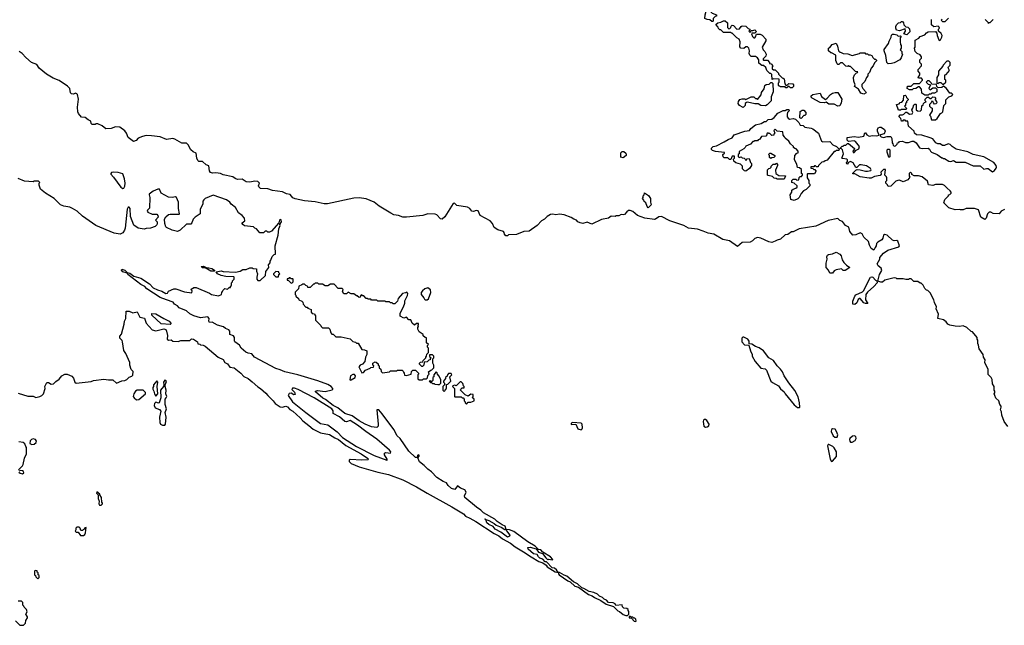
# Model space of a CAD drawing. Extents: x 1861455 to 2058065, y 200073 to 437907.
# Tile 364 of 574: x 1981893 to 1992894, y 299760 to 306521. Entities that reach past the tile are written whole.
import ezdxf

# ---------------------------------------------------------------- set-up
doc = ezdxf.new("R2010")
doc.units = 0

msp = doc.modelspace()

# ---------------------------------------------------------------- linework, layer by layer
at = {"layer": '0CON05XD'}
for points in [[(1989635, 306500), (1989625, 306500), (1989605, 306520), (1989573, 306523), (1989550, 306535), (1989552, 306575), (1989570, 306645), (1989563, 306653), (1989565, 306660), (1989578, 306658), (1989597, 306637), (1989600, 306625), (1989630, 306595), (1989680, 306575), (1989678, 306562), (1989662, 306558), (1989640, 306535), (1989640, 306505), (1989635, 306500)], [(1990525, 305760), (1990505, 305760), (1990485, 305780), (1990465, 305760), (1990455, 305760), (1990445, 305770), (1990395, 305770), (1990385, 305780), (1990375, 305780), (1990370, 305785), (1990370, 305815), (1990380, 305825), (1990378, 305858), (1990315, 305860), (1990302, 305852), (1990298, 305908), (1990285, 305920), (1990275, 305920), (1990240, 305955), (1990228, 305988), (1990205, 306010), (1990185, 306010), (1990150, 306035), (1990150, 306075), (1990136, 306096), (1990115, 306110), (1990065, 306110), (1990050, 306125), (1990042, 306145), (1990048, 306175), (1990040, 306205), (1990025, 306220), (1990005, 306220), (1989985, 306200), (1989950, 306205), (1989938, 306218), (1989943, 306275), (1989933, 306303), (1989905, 306320), (1989855, 306370), (1989845, 306370), (1989835, 306380), (1989755, 306380), (1989728, 306408), (1989715, 306410), (1989702, 306422), (1989698, 306438), (1989672, 306468), (1989695, 306488), (1989727, 306493), (1989755, 306510), (1989775, 306510), (1989800, 306485), (1989800, 306435), (1989815, 306420), (1989828, 306422), (1989840, 306435), (1989842, 306448), (1989855, 306460), (1989868, 306458), (1989907, 306417), (1989935, 306420), (1989954, 306446), (1989965, 306452), (1990005, 306450), (1990032, 306422), (1990050, 306415), (1990050, 306405), (1990040, 306395), (1990055, 306380), (1990065, 306400), (1990085, 306400), (1990105, 306410), (1990118, 306398), (1990120, 306385), (1990108, 306372), (1990075, 306370), (1990070, 306365), (1990080, 306335), (1990095, 306320), (1990105, 306320), (1990115, 306330), (1990125, 306360), (1990165, 306358), (1990188, 306348), (1990230, 306305), (1990230, 306285), (1990190, 306215), (1990200, 306185), (1990220, 306165), (1990232, 306135), (1990230, 306115), (1990200, 306085), (1990200, 306075), (1990205, 306070), (1990248, 306068), (1990270, 306045), (1990272, 306032), (1990288, 306028), (1990308, 306008), (1990300, 305995), (1990302, 305972), (1990315, 305960), (1990335, 305960), (1990370, 305925), (1990372, 305912), (1990412, 305872), (1990425, 305870), (1990435, 305860), (1990442, 305805), (1990452, 305792), (1990468, 305792), (1990485, 305810), (1990530, 305805), (1990540, 305795), (1990540, 305775), (1990525, 305760)], [(1991148, 304922), (1991145, 304910), (1991133, 304913), (1991132, 304925), (1991143, 304937), (1991143, 304955), (1991136, 304966), (1991085, 304970), (1991080, 304975), (1991098, 305025), (1991088, 305068), (1991075, 305080), (1991062, 305082), (1991062, 305088), (1991082, 305108), (1991095, 305110), (1991105, 305120), (1991125, 305120), (1991142, 305138), (1991155, 305140), (1991220, 305085), (1991218, 305072), (1991202, 305055), (1991205, 305040), (1991215, 305040), (1991240, 305065), (1991269, 305081), (1991278, 305105), (1991232, 305162), (1991215, 305168), (1991152, 305162), (1991140, 305175), (1991140, 305205), (1991215, 305218), (1991265, 305210), (1991325, 305220), (1991335, 305260), (1991345, 305260), (1991360, 305235), (1991385, 305220), (1991421, 305229), (1991466, 305224), (1991497, 305233), (1991478, 305275), (1991478, 305295), (1991486, 305314), (1991505, 305323), (1991520, 305320), (1991555, 305295), (1991562, 305275), (1991553, 305247), (1991510, 305235), (1991508, 305225), (1991518, 305215), (1991545, 305206), (1991585, 305216), (1991625, 305218), (1991638, 305195), (1991640, 305145), (1991650, 305135), (1991652, 305122), (1991665, 305110), (1991678, 305112), (1991698, 305132), (1991702, 305148), (1991715, 305150), (1991725, 305160), (1991755, 305167), (1991791, 305151), (1991825, 305149), (1991865, 305164), (1991885, 305164), (1991911, 305145), (1991945, 305092), (1991975, 305082), (1992045, 305087), (1992060, 305075), (1992068, 305055), (1992082, 305042), (1992143, 305017), (1992195, 304980), (1992205, 304980), (1992212, 304972), (1992225, 304970), (1992273, 304943), (1992295, 304940), (1992325, 304948), (1992355, 304930), (1992455, 304932), (1992548, 304888), (1992625, 304890), (1992665, 304853), (1992695, 304861), (1992715, 304859), (1992764, 304824), (1992784, 304836), (1992803, 304865), (1992808, 304875), (1992804, 304894), (1992776, 304926), (1992665, 304990), (1992545, 305017), (1992485, 305047), (1992355, 305074), (1992310, 305105), (1992288, 305128), (1992266, 305136), (1992225, 305117), (1992205, 305118), (1992177, 305137), (1992153, 305137), (1992130, 305145), (1992095, 305190), (1992065, 305202), (1991972, 305232), (1991912, 305235), (1991890, 305255), (1991888, 305278), (1991822, 305332), (1991818, 305388), (1991795, 305390), (1991785, 305400), (1991765, 305400), (1991755, 305390), (1991745, 305390), (1991738, 305418), (1991720, 305435), (1991720, 305445), (1991732, 305458), (1991755, 305460), (1991772, 305468), (1991795, 305490), (1991805, 305490), (1991835, 305468), (1991865, 305472), (1991872, 305485), (1991862, 305515), (1991872, 305532), (1991885, 305570), (1991895, 305580), (1991905, 305580), (1991910, 305575), (1991910, 305515), (1991923, 305503), (1991955, 305500), (1991970, 305515), (1991972, 305558), (1991988, 305572), (1991990, 305585), (1992002, 305598), (1992020, 305605), (1992010, 305615), (1992010, 305635), (1992032, 305658), (1992048, 305658), (1992065, 305640), (1992078, 305642), (1992095, 305660), (1992118, 305658), (1992130, 305645), (1992120, 305635), (1992120, 305625), (1992138, 305608), (1992140, 305595), (1992128, 305582), (1992115, 305580), (1992102, 305592), (1992098, 305608), (1992085, 305610), (1992078, 305592), (1992060, 305575), (1992060, 305555), (1992075, 305540), (1992090, 305535), (1992090, 305505), (1992060, 305455), (1992070, 305445), (1992082, 305402), (1992125, 305402), (1992145, 305420), (1992180, 305475), (1992195, 305480), (1992207, 305493), (1992220, 305565), (1992240, 305585), (1992240, 305625), (1992275, 305660), (1992308, 305672), (1992320, 305685), (1992305, 305700), (1992285, 305700), (1992248, 305755), (1992215, 305780), (1992197, 305763), (1992155, 305760), (1992140, 305775), (1992138, 305798), (1992085, 305800), (1992078, 305818), (1992055, 305840), (1992035, 305840), (1992020, 305825), (1992045, 305800), (1992070, 305795), (1992052, 305752), (1992065, 305740), (1992095, 305760), (1992125, 305760), (1992140, 305745), (1992140, 305715), (1992115, 305700), (1992085, 305700), (1992075, 305690), (1992055, 305690), (1992045, 305680), (1992005, 305680), (1991972, 305702), (1991970, 305745), (1991945, 305770), (1991935, 305770), (1991907, 305753), (1991875, 305750), (1991865, 305740), (1991835, 305740), (1991810, 305755), (1991812, 305778), (1991855, 305780), (1991885, 305810), (1991945, 305810), (1991980, 305845), (1991980, 305855), (1991968, 305868), (1991935, 305870), (1991930, 305875), (1991950, 305905), (1991950, 305925), (1991930, 305945), (1991930, 305965), (1991970, 306005), (1991970, 306025), (1991950, 306045), (1991950, 306075), (1991968, 306092), (1991970, 306105), (1991955, 306130), (1991920, 306145), (1991900, 306165), (1991892, 306205), (1991898, 306215), (1991898, 306292), (1991938, 306315), (1991955, 306332), (1992005, 306352), (1992024, 306376), (1992043, 306387), (1992125, 306390), (1992142, 306372), (1992144, 306344), (1992163, 306295), (1992175, 306288), (1992182, 306295), (1992197, 306325), (1992199, 306345), (1992188, 306368), (1992160, 306395), (1992160, 306415), (1992170, 306425), (1992168, 306438), (1992155, 306450), (1992105, 306440), (1992080, 306465), (1992080, 306525)], [(1991805, 306352), (1991770, 306365), (1991790, 306395), (1991785, 306420), (1991725, 306398), (1991690, 306405), (1991682, 306425), (1991683, 306447), (1991690, 306465), (1991712, 306488), (1991735, 306490), (1991745, 306500), (1991755, 306500), (1991767, 306487), (1991770, 306465), (1991782, 306452), (1991795, 306440), (1991818, 306438), (1991835, 306420), (1991838, 306385), (1991805, 306352)], [(1992200, 306525), (1992190, 306515), (1992202, 306502), (1992235, 306500), (1992272, 306538)], [(1992682, 306522), (1992710, 306495), (1992715, 306480), (1992725, 306490), (1992735, 306490), (1992770, 306525)], [(1991595, 306030), (1991583, 306043), (1991572, 306122), (1991550, 306175), (1991553, 306187), (1991602, 306255), (1991608, 306282), (1991630, 306325), (1991632, 306348), (1991645, 306360), (1991665, 306360), (1991692, 306352), (1991708, 306338), (1991735, 306340), (1991740, 306335), (1991732, 306318), (1991730, 306275), (1991733, 306243), (1991740, 306235), (1991740, 306205), (1991732, 306185), (1991750, 306165), (1991750, 306145), (1991758, 306135), (1991742, 306095), (1991726, 306074), (1991665, 306038), (1991635, 306032), (1991595, 306030)], [(1991452, 303978), (1991435, 303948), (1991407, 303967), (1991388, 304005), (1991376, 304046), (1991324, 304094), (1991305, 304132), (1991285, 304140), (1991235, 304118), (1991200, 304115), (1991170, 304155), (1991156, 304206), (1991120, 304225), (1991085, 304270), (1991055, 304280), (1991035, 304300), (1990925, 304278), (1990790, 304215), (1990604, 304186), (1990535, 304152), (1990518, 304152), (1990475, 304122), (1990445, 304118), (1990395, 304070), (1990355, 304060), (1990335, 304047), (1990296, 304034), (1990265, 304040), (1990175, 304082), (1990135, 304088), (1990105, 304078), (1990079, 304051), (1990055, 304038), (1989965, 304032), (1989915, 303988), (1989825, 304052), (1989748, 304068), (1989648, 304125), (1989585, 304139), (1989530, 304160), (1989465, 304182), (1989365, 304194), (1989315, 304225), (1989158, 304275), (1989065, 304323), (1989035, 304320), (1988997, 304293), (1988985, 304290), (1988877, 304307), (1988797, 304337), (1988745, 304380), (1988715, 304390), (1988695, 304390), (1988675, 304378), (1988652, 304348), (1988635, 304343), (1988615, 304348), (1988587, 304333), (1988555, 304330), (1988547, 304323), (1988503, 304327), (1988470, 304305), (1988395, 304291), (1988285, 304239), (1988235, 304262), (1988185, 304246), (1988155, 304252), (1988130, 304265), (1988115, 304282), (1988084, 304294), (1988054, 304314), (1987975, 304341), (1987925, 304350), (1987885, 304344), (1987849, 304351), (1987825, 304346), (1987788, 304325), (1987756, 304294), (1987722, 304275), (1987675, 304222), (1987585, 304161), (1987525, 304156), (1987445, 304124), (1987355, 304120), (1987345, 304110), (1987325, 304110), (1987310, 304125), (1987307, 304147), (1987300, 304155), (1987235, 304177), (1987195, 304203), (1987177, 304245), (1987150, 304275), (1987037, 304335), (1987015, 304386), (1986995, 304391), (1986965, 304380), (1986945, 304382), (1986922, 304412), (1986895, 304430), (1986778, 304448), (1986752, 304472), (1986735, 304468), (1986645, 304320), (1986613, 304293), (1986595, 304298), (1986555, 304342), (1986535, 304350), (1986455, 304353), (1986396, 304336), (1986215, 304316), (1986175, 304318), (1986126, 304336), (1986075, 304342), (1986040, 304360), (1985908, 304438), (1985852, 304485), (1985765, 304522), (1985685, 304531), (1985625, 304529), (1985334, 304466), (1985296, 304466), (1985196, 304486), (1985075, 304499), (1984971, 304521), (1984944, 304534), (1984915, 304568), (1984875, 304579), (1984831, 304601), (1984716, 304616), (1984665, 304632), (1984585, 304636), (1984566, 304655), (1984563, 304665), (1984573, 304695), (1984555, 304715), (1984522, 304718), (1984466, 304706), (1984425, 304713), (1984380, 304740), (1984327, 304737), (1984299, 304749), (1984275, 304768), (1984165, 304791), (1984135, 304805), (1984085, 304811), (1984048, 304808), (1984026, 304816), (1984012, 304835), (1984005, 304888), (1983975, 304900), (1983935, 304938), (1983895, 304940), (1983885, 304948), (1983874, 304975), (1983865, 305030), (1983830, 305045), (1983807, 305067), (1983775, 305125), (1983755, 305142), (1983705, 305144), (1983625, 305189), (1983605, 305194), (1983535, 305184), (1983464, 305214), (1983365, 305226), (1983305, 305228), (1983265, 305218), (1983215, 305198), (1983195, 305172), (1983165, 305162), (1983104, 305205), (1983086, 305255), (1983069, 305279), (1983012, 305322), (1982965, 305326), (1982915, 305306), (1982854, 305304), (1982815, 305338), (1982765, 305360), (1982745, 305360), (1982735, 305350), (1982702, 305352), (1982692, 305362), (1982688, 305388), (1982660, 305405), (1982625, 305428), (1982584, 305434), (1982552, 305475), (1982544, 305494), (1982539, 305545), (1982552, 305635), (1982538, 305685), (1982530, 305695), (1982515, 305700), (1982495, 305690), (1982472, 305692), (1982460, 305705), (1982452, 305752), (1982429, 305779), (1982334, 305844), (1982268, 305868), (1982192, 305912), (1982112, 305982), (1982085, 306022), (1982025, 306043), (1981960, 306100), (1981922, 306145), (1981886, 306166)], [(1991325, 305690), (1991292, 305702), (1991266, 305746), (1991220, 305775), (1991228, 305795), (1991212, 305835), (1991210, 305875), (1991220, 305905), (1991242, 305928), (1991255, 305930), (1991258, 305938), (1991232, 305942), (1991175, 306000), (1991165, 306000), (1991155, 306010), (1991145, 306000), (1991122, 306002), (1991085, 306040), (1991065, 306040), (1991045, 306020), (1991035, 306020), (1991025, 306030), (1991010, 306065), (1991010, 306125), (1990965, 306150), (1990955, 306150), (1990930, 306175), (1990930, 306205), (1990945, 306210), (1990970, 306245), (1991015, 306260), (1991030, 306225), (1991040, 306175), (1991055, 306160), (1991065, 306160), (1991093, 306143), (1991145, 306139), (1991195, 306121), (1991277, 306143), (1991285, 306150), (1991335, 306150), (1991345, 306140), (1991365, 306140), (1991375, 306130), (1991395, 306130), (1991415, 306120), (1991425, 306100), (1991445, 306080), (1991455, 306080), (1991468, 306068), (1991468, 306062), (1991442, 306038), (1991430, 306005), (1991405, 305980), (1991387, 305933), (1991370, 305915), (1991370, 305895), (1991353, 305877), (1991335, 305830), (1991303, 305797), (1991302, 305775), (1991312, 305755), (1991345, 305720), (1991350, 305705), (1991325, 305690)], [(1992215, 305800), (1992240, 305825), (1992240, 305845), (1992230, 305855), (1992228, 305868), (1992230, 305905), (1992245, 305910), (1992280, 305955), (1992268, 305985), (1992270, 305995), (1992290, 306015), (1992290, 306045), (1992275, 306060), (1992252, 306058), (1992210, 306015), (1992208, 306002), (1992160, 305945), (1992160, 305905), (1992140, 305875), (1992142, 305812), (1992155, 305810), (1992165, 305820), (1992185, 305820), (1992202, 305802), (1992215, 305800)], [(1989975, 305540), (1989934, 305564), (1989922, 305585), (1989923, 305607), (1989941, 305629), (1989965, 305638), (1989995, 305638), (1990005, 305630), (1990065, 305660), (1990095, 305660), (1990115, 305640), (1990125, 305640), (1990135, 305630), (1990178, 305682), (1990183, 305707), (1990212, 305748), (1990220, 305785), (1990233, 305797), (1990267, 305803), (1990285, 305820), (1990295, 305820), (1990308, 305808), (1990310, 305715), (1990288, 305662), (1990288, 305615), (1990245, 305570), (1990225, 305560), (1990175, 305563), (1990145, 305582), (1990105, 305583), (1990025, 305602), (1990012, 305598), (1990000, 305585), (1989998, 305562), (1989975, 305540)], [(1991035, 305557), (1990995, 305577), (1990935, 305580), (1990905, 305600), (1990885, 305593), (1990835, 305598), (1990747, 305647), (1990738, 305658), (1990738, 305672), (1990753, 305687), (1990835, 305700), (1990850, 305665), (1990895, 305632), (1990916, 305644), (1990954, 305686), (1990975, 305700), (1991005, 305710), (1991035, 305710), (1991080, 305635), (1991073, 305595), (1991055, 305561), (1991035, 305557)], [(1991735, 305510), (1991712, 305512), (1991690, 305575), (1991718, 305582), (1991732, 305598), (1991748, 305602), (1991768, 305622), (1991770, 305675), (1991785, 305680), (1991798, 305668), (1991802, 305652), (1991820, 305635), (1991820, 305625), (1991802, 305608), (1991800, 305595), (1991790, 305585), (1991790, 305565), (1991780, 305555), (1991798, 305538), (1991800, 305525), (1991795, 305520), (1991745, 305520), (1991735, 305510)], [(1990545, 304502), (1990510, 304515), (1990500, 304565), (1990520, 304595), (1990522, 304618), (1990535, 304630), (1990565, 304640), (1990578, 304652), (1990580, 304665), (1990548, 304698), (1990522, 304702), (1990520, 304725), (1990535, 304740), (1990565, 304740), (1990575, 304730), (1990598, 304732), (1990602, 304758), (1990615, 304770), (1990628, 304772), (1990640, 304785), (1990640, 304795), (1990630, 304805), (1990627, 304847), (1990607, 304867), (1990582, 304872), (1990577, 304907), (1990550, 304955), (1990553, 305007), (1990575, 305030), (1990590, 305035), (1990590, 305055), (1990568, 305078), (1990552, 305082), (1990540, 305095), (1990540, 305105), (1990504, 305134), (1990486, 305166), (1990445, 305200), (1990440, 305215), (1990423, 305233), (1990418, 305268), (1990358, 305278), (1990335, 305300), (1990320, 305285), (1990330, 305255), (1990320, 305245), (1990318, 305232), (1990295, 305230), (1990275, 305250), (1990265, 305250), (1990255, 305260), (1990242, 305248), (1990240, 305235), (1990228, 305222), (1990182, 305218), (1990158, 305182), (1990145, 305180), (1990135, 305170), (1990105, 305170), (1990095, 305160), (1990085, 305160), (1990058, 305132), (1990005, 305110), (1990000, 305095), (1989985, 305080), (1989932, 305048), (1989930, 305025), (1989920, 305015), (1989920, 304995), (1989932, 304982), (1989955, 304990), (1989965, 304980), (1989987, 304977), (1990000, 304965), (1990005, 304950), (1990023, 304967), (1990045, 304970), (1990058, 304928), (1990070, 304915), (1990070, 304895), (1990049, 304861), (1990005, 304832), (1989993, 304833), (1989970, 304855), (1989970, 304885), (1989948, 304908), (1989893, 304923), (1989872, 304942), (1989870, 304965), (1989880, 304975), (1989878, 304998), (1989852, 304998), (1989838, 304962), (1989825, 304960), (1989805, 304980), (1989765, 304980), (1989752, 304992), (1989750, 305015), (1989768, 305032), (1989768, 305038), (1989668, 305048), (1989635, 305060), (1989622, 305072), (1989622, 305088), (1989640, 305105), (1989677, 305113), (1989763, 305157), (1989810, 305185), (1989855, 305202), (1989875, 305236), (1989995, 305276), (1990047, 305283), (1990062, 305305), (1990114, 305346), (1990179, 305361), (1990215, 305384), (1990235, 305386), (1990255, 305406), (1990295, 305410), (1990322, 305428), (1990364, 305476), (1990424, 305506), (1990445, 305508), (1990465, 305520), (1990488, 305518), (1990490, 305505), (1990473, 305487), (1990468, 305465), (1990468, 305438), (1990481, 305421), (1990495, 305410), (1990535, 305418), (1990562, 305412), (1990600, 305375), (1990612, 305342), (1990645, 305340), (1990665, 305320), (1990735, 305312), (1990755, 305302), (1990818, 305255), (1990850, 305165), (1990865, 305158), (1990945, 305162), (1990980, 305125), (1991020, 305105), (1991050, 305075), (1991045, 305060), (1991015, 305060), (1991005, 305050), (1990995, 305050), (1990916, 304954), (1990893, 304947), (1990877, 304933), (1990855, 304930), (1990820, 304895), (1990815, 304880), (1990795, 304880), (1990785, 304890), (1990775, 304890), (1990765, 304880), (1990732, 304878), (1990732, 304862), (1990755, 304860), (1990765, 304850), (1990778, 304848), (1990790, 304835), (1990790, 304825), (1990775, 304800), (1990695, 304800), (1990690, 304795), (1990690, 304755), (1990710, 304725), (1990710, 304695), (1990720, 304685), (1990720, 304665), (1990680, 304625), (1990651, 304609), (1990625, 304580), (1990604, 304536), (1990588, 304522), (1990545, 304502)], [(1990625, 305420), (1990610, 305425), (1990613, 305497), (1990635, 305510), (1990655, 305510), (1990678, 305485), (1990677, 305463), (1990665, 305450), (1990655, 305450), (1990625, 305420)], [(1991615, 304990), (1991620, 304995), (1991620, 305065), (1991612, 305072), (1991588, 305072), (1991582, 305065), (1991583, 305045), (1991593, 305013), (1991602, 304992), (1991615, 304990)], [(1988635, 304980), (1988610, 304985), (1988610, 305035), (1988625, 305050), (1988645, 305050), (1988665, 305030), (1988670, 305015), (1988670, 305005), (1988635, 304980)], [(1990285, 304970), (1990272, 304982), (1990270, 305005), (1990260, 305015), (1990275, 305030), (1990285, 305030), (1990330, 305005), (1990330, 304995), (1990318, 304982), (1990295, 304980), (1990285, 304970)], [(1990435, 304740), (1990355, 304740), (1990345, 304750), (1990323, 304753), (1990305, 304770), (1990255, 304780), (1990250, 304785), (1990250, 304845), (1990265, 304860), (1990278, 304862), (1990290, 304875), (1990290, 304885), (1990312, 304908), (1990335, 304910), (1990348, 304918), (1990360, 304905), (1990360, 304895), (1990338, 304842), (1990340, 304805), (1990375, 304780), (1990448, 304778), (1990435, 304740)], [(1992898, 304402), (1992860, 304385), (1992835, 304353), (1992768, 304358), (1992745, 304372), (1992725, 304372), (1992708, 304355), (1992692, 304305), (1992675, 304292), (1992632, 304315), (1992607, 304397), (1992562, 304412), (1992495, 304412), (1992467, 304413), (1992435, 304398), (1992405, 304398), (1992395, 304402), (1992345, 304400), (1992275, 304420), (1992220, 304475), (1992230, 304515), (1992270, 304555), (1992270, 304565), (1992285, 304570), (1992300, 304585), (1992300, 304595), (1992289, 304609), (1992255, 304642), (1992225, 304670), (1992202, 304682), (1992125, 304682), (1992095, 304672), (1992048, 304678), (1992035, 304720), (1991975, 304768), (1991935, 304778), (1991888, 304778), (1991862, 304792), (1991860, 304805), (1991845, 304820), (1991830, 304805), (1991830, 304775), (1991840, 304765), (1991817, 304733), (1991765, 304713), (1991725, 304728), (1991703, 304727), (1991682, 304718), (1991628, 304662), (1991595, 304660), (1991588, 304678), (1991570, 304695), (1991570, 304715), (1991580, 304725), (1991580, 304755), (1991577, 304767), (1991560, 304785), (1991568, 304848), (1991545, 304850), (1991515, 304820), (1991520, 304795), (1991507, 304783), (1991445, 304772), (1991405, 304753), (1991385, 304751), (1991285, 304768), (1991225, 304800), (1991202, 304802), (1991202, 304808), (1991235, 304840), (1991252, 304848), (1991284, 304846), (1991345, 304829), (1991365, 304830), (1991403, 304837), (1991408, 304845), (1991399, 304859), (1991355, 304888), (1991295, 304900), (1991275, 304900), (1991245, 304870), (1991235, 304870), (1991205, 304922), (1991175, 304938), (1991152, 304928), (1991148, 304922)], [(1984115, 303439), (1984148, 303452), (1984150, 303475), (1984160, 303485), (1984162, 303498), (1984185, 303520), (1984215, 303512), (1984235, 303530), (1984248, 303532), (1984250, 303545), (1984260, 303555), (1984260, 303585), (1984270, 303595), (1984270, 303605), (1984290, 303625), (1984290, 303645), (1984285, 303650), (1984195, 303653), (1984145, 303667), (1984102, 303685), (1984090, 303705), (1984145, 303716), (1984165, 303709), (1984305, 303703), (1984355, 303712), (1984385, 303732), (1984425, 303732), (1984465, 303750), (1984492, 303752), (1984503, 303743), (1984538, 303738), (1984538, 303715), (1984550, 303685), (1984541, 303645), (1984544, 303625), (1984555, 303611), (1984579, 303611), (1984638, 303665), (1984645, 303710), (1984677, 303753), (1984672, 303785), (1984690, 303805), (1984690, 303825), (1984700, 303835), (1984713, 303877), (1984735, 303900), (1984750, 303905), (1984748, 303995), (1984781, 304115), (1984787, 304185), (1984802, 304225), (1984800, 304235), (1984819, 304265), (1984816, 304286), (1984805, 304290), (1984795, 304282), (1984788, 304252), (1984705, 304160), (1984685, 304148), (1984665, 304150), (1984655, 304160), (1984635, 304160), (1984617, 304143), (1984575, 304140), (1984538, 304188), (1984522, 304192), (1984505, 304210), (1984405, 304220), (1984385, 304233), (1984377, 304245), (1984378, 304255), (1984407, 304275), (1984406, 304306), (1984380, 304335), (1984338, 304365), (1984303, 304423), (1984255, 304460), (1984242, 304485), (1984205, 304512), (1984055, 304563), (1983965, 304526), (1983950, 304510), (1983941, 304495), (1983938, 304462), (1983908, 304405), (1983910, 304355), (1983855, 304318), (1983832, 304295), (1983817, 304253), (1983805, 304240), (1983755, 304240), (1983685, 304172), (1983655, 304158), (1983595, 304172), (1983535, 304200), (1983525, 304210), (1983513, 304247), (1983512, 304295), (1983525, 304320), (1983555, 304348), (1983575, 304352), (1983675, 304350), (1983680, 304355), (1983668, 304415), (1983667, 304485), (1983645, 304537), (1983635, 304543), (1983595, 304538), (1983555, 304540), (1983474, 304584), (1983455, 304628), (1983435, 304628), (1983385, 304607), (1983340, 304575), (1983338, 304565), (1983346, 304535), (1983343, 304417), (1983320, 304395), (1983318, 304385), (1983325, 304373), (1983375, 304352), (1983425, 304350), (1983437, 304337), (1983440, 304315), (1983410, 304285), (1983430, 304265), (1983430, 304245), (1983425, 304230), (1983407, 304213), (1983355, 304192), (1983305, 304190), (1983285, 304183), (1983215, 304193), (1983169, 304229), (1983130, 304325), (1983127, 304415), (1983115, 304430), (1983105, 304430), (1983094, 304406), (1983072, 304195), (1983065, 304170), (1983045, 304143), (1983015, 304127), (1982948, 304138), (1982745, 304224), (1982596, 304326), (1982534, 304384), (1982485, 304412), (1982455, 304428), (1982385, 304438), (1982350, 304455), (1982280, 304525), (1982180, 304585), (1982125, 304630), (1982110, 304675), (1982110, 304695), (1982120, 304705), (1982105, 304720), (1982055, 304720), (1982045, 304710), (1981945, 304718), (1981875, 304750)], [(1983045, 304637), (1983055, 304642), (1983067, 304663), (1983071, 304695), (1983064, 304745), (1983045, 304802), (1982994, 304816), (1982945, 304820), (1982920, 304815), (1982910, 304805), (1982912, 304795), (1982943, 304765), (1983025, 304650), (1983045, 304637)], [(1988915, 304422), (1988902, 304435), (1988888, 304478), (1988872, 304492), (1988868, 304508), (1988850, 304525), (1988860, 304535), (1988860, 304555), (1988870, 304565), (1988875, 304590), (1988919, 304559), (1988940, 304525), (1988940, 304485), (1988948, 304455), (1988915, 304422)], [(1992935, 301980), (1992893, 302035), (1992868, 302105), (1992862, 302145), (1992850, 302165), (1992860, 302195), (1992858, 302205), (1992844, 302224), (1992832, 302265), (1992800, 302295), (1992788, 302325), (1992782, 302345), (1992790, 302355), (1992790, 302375), (1992780, 302385), (1992780, 302425), (1992762, 302455), (1992757, 302505), (1992746, 302526), (1992715, 302560), (1992712, 302615), (1992678, 302695), (1992682, 302725), (1992660, 302755), (1992658, 302785), (1992612, 302845), (1992606, 302886), (1992598, 302905), (1992598, 302945), (1992590, 302955), (1992590, 302975), (1992540, 303035), (1992525, 303040), (1992476, 303086), (1992435, 303102), (1992393, 303097), (1992345, 303098), (1992285, 303112), (1992265, 303122), (1992245, 303148), (1992215, 303170), (1992150, 303185), (1992160, 303235), (1992132, 303295), (1992138, 303315), (1992113, 303363), (1992108, 303395), (1992065, 303470), (1992038, 303498), (1992023, 303503), (1992005, 303520), (1991987, 303557), (1991965, 303580), (1991955, 303580), (1991927, 303597), (1991885, 303600), (1991855, 303630), (1991833, 303627), (1991825, 303620), (1991795, 303620), (1991765, 303630), (1991695, 303630), (1991687, 303637), (1991665, 303638), (1991558, 303612), (1991535, 303590), (1991515, 303590), (1991482, 303602), (1991501, 303675), (1991527, 303723), (1991519, 303749), (1991486, 303775), (1991472, 303795), (1991502, 303848), (1991504, 303866), (1991546, 303914), (1991592, 303948), (1991716, 303984), (1991724, 303995), (1991705, 304050), (1991695, 304056), (1991665, 304054), (1991645, 304060), (1991584, 304115), (1991555, 304123), (1991543, 304115), (1991538, 304082), (1991527, 304063), (1991481, 304039), (1991466, 304024), (1991462, 303995), (1991452, 303978)], [(1990945, 303690), (1990930, 303725), (1990903, 303755), (1990903, 303803), (1990914, 303846), (1990913, 303875), (1990919, 303891), (1990930, 303900), (1990975, 303909), (1991015, 303927), (1991056, 303905), (1991073, 303885), (1991082, 303842), (1991101, 303811), (1991131, 303781), (1991170, 303755), (1991115, 303720), (1991095, 303722), (1991075, 303738), (1991015, 303728), (1990994, 303716), (1990975, 303692), (1990945, 303690)], [(1984065, 303712), (1984030, 303715), (1983965, 303750), (1983935, 303752), (1983920, 303765), (1983945, 303770), (1983985, 303750), (1984005, 303752), (1984040, 303745), (1984068, 303725), (1984070, 303715), (1984065, 303712)], [(1981875, 302352), (1981985, 302318), (1982045, 302320), (1982075, 302302), (1982117, 302313), (1982140, 302325), (1982158, 302345), (1982176, 302404), (1982173, 302427), (1982195, 302470), (1982215, 302470), (1982245, 302452), (1982270, 302455), (1982297, 302483), (1982333, 302507), (1982364, 302546), (1982398, 302562), (1982425, 302562), (1982475, 302542), (1982495, 302520), (1982508, 302475), (1982525, 302463), (1982693, 302483), (1982717, 302493), (1982835, 302508), (1982885, 302500), (1982932, 302502), (1982975, 302463), (1983035, 302490), (1983067, 302493), (1983090, 302505), (1983115, 302530), (1983145, 302540), (1983158, 302552), (1983160, 302595), (1983140, 302615), (1983122, 302665), (1983122, 302695), (1983078, 302795), (1983055, 302828), (1983043, 302925), (1983038, 302938), (1983012, 302965), (1983012, 302988), (1983029, 303011), (1983059, 303121), (1983063, 303155), (1983078, 303185), (1983082, 303268), (1983115, 303268), (1983158, 303248), (1983205, 303258), (1983235, 303202), (1983289, 303189), (1983308, 303135), (1983375, 303060), (1983415, 303049), (1983505, 303070), (1983525, 303062), (1983534, 303045), (1983543, 302995), (1983542, 302955), (1983555, 302942), (1983585, 302948), (1983605, 302932), (1983665, 302928), (1983695, 302940), (1983795, 302940), (1983813, 302957), (1983835, 302956), (1983878, 302925), (1983882, 302902), (1983905, 302900), (1983915, 302890), (1983944, 302886), (1983965, 302876), (1984112, 302752), (1984165, 302726), (1984184, 302694), (1984215, 302678), (1984242, 302642), (1984288, 302635), (1984364, 302575), (1984396, 302536), (1984445, 302516), (1984490, 302480), (1984553, 302423), (1984585, 302404), (1984645, 302352), (1984664, 302324), (1984727, 302267), (1984748, 302238), (1984805, 302199), (1984825, 302194), (1984865, 302208), (1984885, 302200), (1984911, 302171), (1984945, 302149), (1985025, 302075), (1985055, 302042), (1985125, 301992), (1985171, 301951), (1985255, 301907), (1985355, 301890), (1985413, 301853), (1985454, 301835), (1985538, 301768), (1985708, 301675), (1985781, 301625), (1985791, 301615), (1985784, 301606), (1985715, 301605), (1985585, 301610), (1985576, 301604), (1985573, 301587), (1985595, 301568), (1985685, 301530), (1985895, 301469), (1986015, 301443), (1986175, 301385), (1986327, 301307), (1986445, 301236), (1986723, 301083), (1986853, 301003), (1986875, 300980), (1986924, 300955), (1986990, 300920), (1987194, 300785), (1987248, 300758), (1987288, 300725), (1987376, 300676), (1987430, 300635), (1987522, 300582), (1987607, 300525), (1987695, 300474), (1987737, 300457), (1987775, 300430), (1987785, 300414), (1987875, 300358), (1987910, 300350), (1987889, 300379), (1987867, 300397), (1987842, 300402), (1987778, 300468), (1987765, 300470), (1987738, 300498), (1987705, 300508), (1987688, 300525), (1987675, 300550), (1987635, 300558), (1987575, 300610), (1987572, 300628), (1987595, 300632), (1987662, 300612), (1987690, 300575), (1987735, 300560), (1987770, 300515), (1987795, 300490), (1987802, 300498), (1987845, 300490), (1987850, 300495), (1987822, 300525), (1987737, 300577), (1987715, 300602), (1987688, 300608), (1987652, 300645), (1987572, 300692), (1987415, 300806), (1987364, 300826), (1987330, 300830), (1987332, 300815), (1987370, 300765), (1987366, 300754), (1987345, 300743), (1987268, 300798), (1987204, 300834), (1987185, 300862), (1987135, 300887), (1987114, 300904), (1987100, 300940), (1987090, 300945), (1987095, 300950), (1987100, 300940), (1987135, 300930), (1987195, 300898), (1987215, 300878), (1987274, 300854), (1987315, 300828), (1987330, 300830), (1987316, 300865), (1987282, 300882), (1987228, 300918), (1987203, 300945), (1987077, 301017), (1987047, 301045), (1986997, 301077), (1986866, 301185), (1986864, 301205), (1986882, 301245), (1986865, 301272), (1986820, 301290), (1986785, 301316), (1986755, 301276), (1986718, 301288), (1986682, 301322), (1986662, 301352), (1986625, 301367), (1986555, 301411), (1986495, 301475), (1986452, 301502), (1986413, 301545), (1986359, 301585), (1986342, 301628), (1986355, 301648), (1986355, 301660), (1986345, 301665), (1986338, 301655), (1986338, 301632), (1986315, 301634), (1986242, 301705), (1986144, 301844), (1986112, 301875), (1986072, 301945), (1985942, 302122), (1985905, 302166), (1985883, 302167), (1985900, 302005), (1985897, 301983), (1985885, 301970), (1985825, 301974), (1985752, 302005), (1985685, 302044), (1985609, 302099), (1985525, 302123), (1985449, 302189), (1985395, 302215), (1985310, 302280), (1985279, 302295), (1985198, 302365), (1985200, 302375), (1985220, 302380), (1985305, 302371), (1985385, 302390), (1985392, 302395), (1985392, 302405), (1985373, 302425), (1985335, 302450), (1985225, 302491), (1985000, 302555), (1984855, 302588), (1984804, 302614), (1984755, 302628), (1984515, 302755), (1984485, 302790), (1984445, 302799), (1984421, 302811), (1984366, 302855), (1984348, 302888), (1984298, 302925), (1984292, 302935), (1984294, 302975), (1984281, 302991), (1984242, 303005), (1984241, 303045), (1984230, 303060), (1984192, 303075), (1984172, 303092), (1984105, 303110), (1984045, 303143), (1984015, 303142), (1984008, 303155), (1984010, 303185), (1983995, 303203), (1983915, 303192), (1983840, 303215), (1983795, 303238), (1983755, 303272), (1983675, 303304), (1983655, 303327), (1983622, 303345), (1983607, 303367), (1983532, 303392), (1983461, 303421), (1983315, 303518), (1983292, 303542), (1983245, 303566), (1983102, 303675), (1983095, 303690), (1983047, 303705), (1983030, 303725), (1983033, 303737), (1983067, 303725), (1983095, 303698), (1983125, 303692), (1983169, 303659), (1983246, 303636), (1983343, 303573), (1983385, 303529), (1983434, 303504), (1983482, 303492), (1983525, 303464), (1983543, 303467), (1983555, 303492), (1983615, 303518), (1983636, 303516), (1983735, 303483), (1983815, 303470), (1983820, 303495), (1983810, 303505), (1983812, 303518), (1983825, 303520), (1983838, 303532), (1983865, 303532), (1984015, 303467), (1984035, 303452), (1984115, 303439)], [(1984785, 303650), (1984790, 303675), (1984800, 303685), (1984790, 303695), (1984788, 303708), (1984755, 303710), (1984730, 303685), (1984730, 303675), (1984755, 303650), (1984785, 303650)], [(1984935, 303580), (1984950, 303595), (1984950, 303625), (1984945, 303630), (1984925, 303630), (1984915, 303640), (1984905, 303640), (1984895, 303630), (1984882, 303628), (1984882, 303612), (1984898, 303608), (1984922, 303582), (1984935, 303580)], [(1991225, 303340), (1991200, 303345), (1991203, 303377), (1991224, 303436), (1991235, 303448), (1991308, 303482), (1991322, 303495), (1991400, 303645), (1991415, 303652), (1991425, 303648), (1991454, 303614), (1991470, 303605), (1991472, 303585), (1991438, 303542), (1991365, 303478), (1991348, 303455), (1991342, 303395), (1991368, 303352), (1991345, 303352), (1991325, 303362), (1991285, 303410), (1991275, 303410), (1991262, 303398), (1991245, 303360), (1991225, 303340)], [(1986395, 302500), (1986405, 302510), (1986438, 302512), (1986448, 302522), (1986452, 302548), (1986470, 302565), (1986462, 302588), (1986485, 302610), (1986498, 302612), (1986520, 302635), (1986520, 302665), (1986510, 302685), (1986510, 302735), (1986520, 302745), (1986520, 302765), (1986505, 302780), (1986472, 302778), (1986472, 302762), (1986490, 302745), (1986480, 302735), (1986480, 302725), (1986465, 302720), (1986447, 302703), (1986412, 302698), (1986410, 302665), (1986395, 302650), (1986385, 302650), (1986360, 302675), (1986360, 302685), (1986372, 302698), (1986398, 302702), (1986402, 302718), (1986430, 302745), (1986430, 302755), (1986440, 302765), (1986442, 302788), (1986460, 302805), (1986460, 302855), (1986450, 302865), (1986450, 302885), (1986460, 302895), (1986440, 302915), (1986438, 302968), (1986422, 302972), (1986402, 302992), (1986400, 303005), (1986357, 303037), (1986342, 303065), (1986340, 303085), (1986350, 303095), (1986340, 303105), (1986350, 303115), (1986348, 303128), (1986325, 303130), (1986305, 303110), (1986280, 303135), (1986265, 303170), (1986242, 303172), (1986215, 303200), (1986185, 303190), (1986143, 303213), (1986144, 303245), (1986183, 303315), (1986198, 303355), (1986198, 303382), (1986227, 303443), (1986230, 303465), (1986218, 303478), (1986205, 303470), (1986170, 303465), (1986123, 303407), (1986115, 303380), (1986085, 303350), (1986065, 303350), (1986055, 303360), (1986035, 303360), (1986025, 303370), (1985983, 303373), (1985975, 303380), (1985895, 303380), (1985885, 303390), (1985825, 303390), (1985815, 303400), (1985785, 303400), (1985775, 303410), (1985765, 303410), (1985738, 303438), (1985725, 303440), (1985715, 303450), (1985702, 303438), (1985698, 303422), (1985685, 303420), (1985665, 303440), (1985655, 303440), (1985625, 303460), (1985595, 303460), (1985565, 303480), (1985545, 303460), (1985515, 303460), (1985500, 303485), (1985508, 303508), (1985495, 303520), (1985452, 303522), (1985405, 303570), (1985365, 303570), (1985335, 303550), (1985305, 303550), (1985275, 303570), (1985235, 303570), (1985225, 303580), (1985195, 303580), (1985185, 303570), (1985175, 303570), (1985138, 303532), (1985112, 303532), (1985108, 303548), (1985092, 303552), (1985075, 303570), (1985055, 303570), (1985045, 303560), (1985012, 303548), (1985010, 303515), (1984972, 303478), (1984970, 303455), (1984980, 303445), (1984980, 303435), (1985008, 303408), (1985012, 303392), (1985045, 303380), (1985058, 303368), (1985060, 303345), (1985092, 303312), (1985105, 303310), (1985112, 303302), (1985150, 303285), (1985150, 303255), (1985162, 303242), (1985188, 303238), (1985190, 303225), (1985200, 303215), (1985200, 303165), (1985258, 303108), (1985260, 303095), (1985275, 303080), (1985345, 303080), (1985357, 303067), (1985370, 303025), (1985382, 303012), (1985395, 303010), (1985425, 302980), (1985485, 302980), (1985587, 302957), (1985615, 302930), (1985645, 302920), (1985655, 302910), (1985675, 302910), (1985715, 302840), (1985747, 302837), (1985770, 302825), (1985770, 302785), (1985758, 302755), (1985750, 302705), (1985722, 302675), (1985697, 302663), (1985682, 302645), (1985715, 302580), (1985735, 302582), (1985755, 302608), (1985808, 302632), (1985815, 302640), (1985848, 302642), (1985850, 302655), (1985840, 302665), (1985840, 302685), (1985865, 302700), (1985877, 302697), (1985898, 302678), (1985900, 302665), (1985910, 302655), (1985910, 302635), (1985928, 302618), (1985930, 302595), (1985945, 302580), (1986025, 302590), (1986035, 302600), (1986105, 302600), (1986115, 302610), (1986165, 302610), (1986178, 302598), (1986180, 302585), (1986190, 302575), (1986192, 302552), (1986215, 302550), (1986268, 302562), (1986270, 302595), (1986285, 302610), (1986315, 302610), (1986350, 302575), (1986350, 302565), (1986340, 302555), (1986342, 302512), (1986355, 302500), (1986395, 302500)], [(1986425, 303392), (1986445, 303393), (1986460, 303405), (1986487, 303475), (1986482, 303505), (1986455, 303528), (1986420, 303515), (1986394, 303496), (1986378, 303475), (1986378, 303455), (1986410, 303415), (1986415, 303400), (1986425, 303392)], [(1983575, 303118), (1983475, 303126), (1983371, 303221), (1983370, 303240), (1983415, 303239), (1983505, 303184), (1983565, 303156), (1983581, 303135), (1983582, 303125), (1983575, 303118)], [(1990605, 302190), (1990610, 302195), (1990606, 302245), (1990591, 302311), (1990555, 302380), (1990486, 302466), (1990434, 302544), (1990415, 302590), (1990395, 302620), (1990357, 302657), (1990315, 302718), (1990262, 302745), (1990203, 302823), (1990155, 302858), (1990113, 302873), (1990075, 302898), (1990042, 302902), (1990042, 302932), (1990028, 302955), (1989985, 302978), (1989973, 302977), (1989960, 302965), (1989960, 302925), (1989993, 302893), (1990038, 302888), (1990058, 302825), (1990078, 302785), (1990078, 302765), (1990110, 302705), (1990175, 302631), (1990222, 302622), (1990238, 302608), (1990287, 302485), (1990305, 302469), (1990372, 302432), (1990395, 302399), (1990435, 302367), (1990446, 302345), (1990545, 302220), (1990585, 302190), (1990605, 302190)], [(1985585, 302498), (1985595, 302499), (1985643, 302527), (1985644, 302545), (1985635, 302560), (1985615, 302560), (1985588, 302545), (1985581, 302505), (1985585, 302498)], [(1986565, 302448), (1986585, 302450), (1986600, 302465), (1986600, 302505), (1986577, 302547), (1986560, 302565), (1986558, 302578), (1986545, 302590), (1986520, 302555), (1986520, 302535), (1986510, 302525), (1986508, 302492), (1986495, 302480), (1986485, 302490), (1986470, 302485), (1986482, 302472), (1986495, 302470), (1986505, 302460), (1986525, 302460), (1986533, 302453), (1986565, 302448)], [(1986635, 302370), (1986648, 302382), (1986650, 302395), (1986660, 302405), (1986662, 302448), (1986678, 302452), (1986710, 302485), (1986700, 302535), (1986720, 302555), (1986715, 302570), (1986685, 302570), (1986672, 302558), (1986668, 302542), (1986650, 302525), (1986650, 302515), (1986630, 302485), (1986630, 302475), (1986640, 302465), (1986640, 302445), (1986620, 302425), (1986620, 302385), (1986635, 302370)], [(1983415, 302320), (1983438, 302345), (1983430, 302425), (1983437, 302475), (1983425, 302488), (1983390, 302445), (1983390, 302425), (1983380, 302415), (1983380, 302395), (1983392, 302375), (1983398, 302345), (1983415, 302320)], [(1983515, 301993), (1983522, 302005), (1983528, 302085), (1983519, 302135), (1983532, 302175), (1983519, 302225), (1983517, 302285), (1983531, 302299), (1983536, 302315), (1983526, 302345), (1983529, 302385), (1983517, 302425), (1983518, 302445), (1983532, 302482), (1983525, 302493), (1983515, 302496), (1983499, 302475), (1983504, 302445), (1983500, 302425), (1983468, 302385), (1983471, 302299), (1983450, 302245), (1983445, 302240), (1983415, 302252), (1983400, 302235), (1983396, 302215), (1983408, 302188), (1983455, 302170), (1983469, 302149), (1983457, 302085), (1983458, 302025), (1983468, 302005), (1983487, 301993), (1983515, 301993)], [(1986885, 302230), (1986905, 302250), (1986935, 302250), (1986970, 302265), (1986970, 302285), (1986950, 302305), (1986960, 302315), (1986960, 302335), (1986935, 302340), (1986905, 302320), (1986872, 302332), (1986820, 302385), (1986822, 302398), (1986835, 302410), (1986858, 302412), (1986860, 302425), (1986850, 302435), (1986845, 302460), (1986825, 302480), (1986815, 302480), (1986768, 302432), (1986755, 302440), (1986730, 302435), (1986732, 302422), (1986750, 302405), (1986750, 302315), (1986755, 302310), (1986825, 302310), (1986835, 302300), (1986848, 302298), (1986860, 302285), (1986860, 302265), (1986870, 302255), (1986872, 302242), (1986885, 302230)], [(1983198, 302278), (1983225, 302280), (1983300, 302345), (1983298, 302358), (1983274, 302384), (1983205, 302384), (1983187, 302373), (1983170, 302345), (1983162, 302315), (1983171, 302301), (1983198, 302278)], [(1985995, 301602), (1986000, 301605), (1985998, 301615), (1985970, 301665), (1985968, 301682), (1985985, 301690), (1986037, 301683), (1986038, 301695), (1986025, 301716), (1985885, 301839), (1985762, 301922), (1985666, 301995), (1985585, 302045), (1985545, 302030), (1985525, 302036), (1985465, 302088), (1985396, 302125), (1985395, 302155), (1985380, 302175), (1985185, 302298), (1985005, 302391), (1984964, 302406), (1984943, 302407), (1984933, 302393), (1984965, 302362), (1984972, 302338), (1984955, 302334), (1984925, 302352), (1984905, 302348), (1984891, 302325), (1984943, 302255), (1985089, 302135), (1985255, 302012), (1985335, 301998), (1985439, 301919), (1985499, 301855), (1985655, 301757), (1985855, 301657), (1985995, 301602)], [(1988165, 301943), (1988178, 301952), (1988181, 301965), (1988176, 302005), (1988168, 302015), (1988075, 302023), (1988053, 302015), (1988055, 302002), (1988105, 302004), (1988128, 301955), (1988165, 301943)], [(1989555, 301973), (1989575, 301974), (1989594, 301986), (1989598, 302005), (1989572, 302045), (1989555, 302058), (1989545, 302058), (1989535, 302050), (1989530, 302035), (1989537, 301985), (1989555, 301973)], [(1991001, 301861), (1991025, 301862), (1991033, 301885), (1991021, 301925), (1991005, 301948), (1990975, 301954), (1990963, 301945), (1990960, 301925), (1990983, 301875), (1991001, 301861)], [(1991195, 301804), (1991228, 301825), (1991239, 301845), (1991236, 301866), (1991215, 301874), (1991197, 301873), (1991168, 301845), (1991164, 301835), (1991168, 301815), (1991176, 301806), (1991195, 301804)], [(1981880, 301495), (1981925, 301540), (1981932, 301555), (1981947, 301625), (1981968, 301675), (1981970, 301745), (1981960, 301755), (1981950, 301785), (1981932, 301802), (1981885, 301810)], [(1982027, 301777), (1982055, 301784), (1982078, 301802), (1982082, 301815), (1982071, 301835), (1982045, 301842), (1982026, 301834), (1982012, 301818), (1982008, 301788), (1982027, 301777)], [(1990965, 301590), (1990975, 301592), (1991019, 301645), (1991020, 301695), (1990995, 301740), (1990980, 301755), (1990935, 301780), (1990925, 301780), (1990920, 301765), (1990950, 301615), (1990965, 301590)], [(1981885, 301470), (1981898, 301458), (1981925, 301450), (1981938, 301462), (1981937, 301477), (1981925, 301486), (1981902, 301488), (1981885, 301480)], [(1982805, 301100), (1982820, 301115), (1982820, 301125), (1982810, 301135), (1982807, 301187), (1982790, 301215), (1982790, 301225), (1982755, 301250), (1982750, 301235), (1982770, 301215), (1982770, 301175), (1982780, 301145), (1982778, 301115), (1982785, 301102), (1982805, 301100)], [(1982572, 300762), (1982605, 300762), (1982620, 300775), (1982627, 300793), (1982635, 300850), (1982622, 300848), (1982615, 300830), (1982605, 300830), (1982595, 300820), (1982575, 300820), (1982570, 300845), (1982556, 300856), (1982530, 300855), (1982520, 300845), (1982520, 300825), (1982512, 300812), (1982525, 300800), (1982548, 300798), (1982572, 300762)], [(1982095, 300280), (1982110, 300295), (1982110, 300315), (1982100, 300325), (1982100, 300345), (1982090, 300355), (1982088, 300368), (1982065, 300370), (1982060, 300365), (1982060, 300325), (1982070, 300315), (1982072, 300302), (1982095, 300280)], [(1988665, 299868), (1988685, 299870), (1988700, 299885), (1988700, 299915), (1988690, 299925), (1988690, 299935), (1988675, 299948), (1988642, 299952), (1988630, 299965), (1988625, 299987), (1988555, 299980), (1988548, 299998), (1988525, 300012), (1988473, 300013), (1988450, 300040), (1988423, 300053), (1988405, 300070), (1988370, 300085), (1988348, 300108), (1988307, 300127), (1988256, 300136), (1988195, 300172), (1988175, 300178), (1988125, 300223), (1988080, 300245), (1988005, 300310), (1987978, 300318), (1987925, 300350), (1987910, 300350), (1987912, 300335), (1987922, 300325), (1988018, 300255), (1988044, 300244), (1988097, 300195), (1988136, 300186), (1988250, 300105), (1988290, 300090), (1988315, 300071), (1988386, 300036), (1988444, 299995), (1988528, 299968), (1988575, 299922), (1988595, 299913), (1988635, 299879), (1988665, 299868)], [(1981978, 299912), (1981968, 299938), (1981942, 299962), (1981940, 299975), (1981930, 299985), (1981930, 300015), (1981915, 300030), (1981875, 300030)], [(1981848, 299808), (1981895, 299760), (1981935, 299760), (1981958, 299782), (1981960, 299815), (1981980, 299845), (1981980, 299855), (1981960, 299885), (1981978, 299912)], [(1988775, 299802), (1988780, 299805), (1988777, 299827), (1988765, 299840), (1988755, 299840), (1988745, 299850), (1988725, 299850), (1988715, 299860), (1988702, 299858), (1988702, 299845), (1988728, 299838), (1988760, 299805), (1988775, 299802)]]:
    msp.add_lwpolyline(points, dxfattribs=at)

doc.saveas('drawing.dxf')
